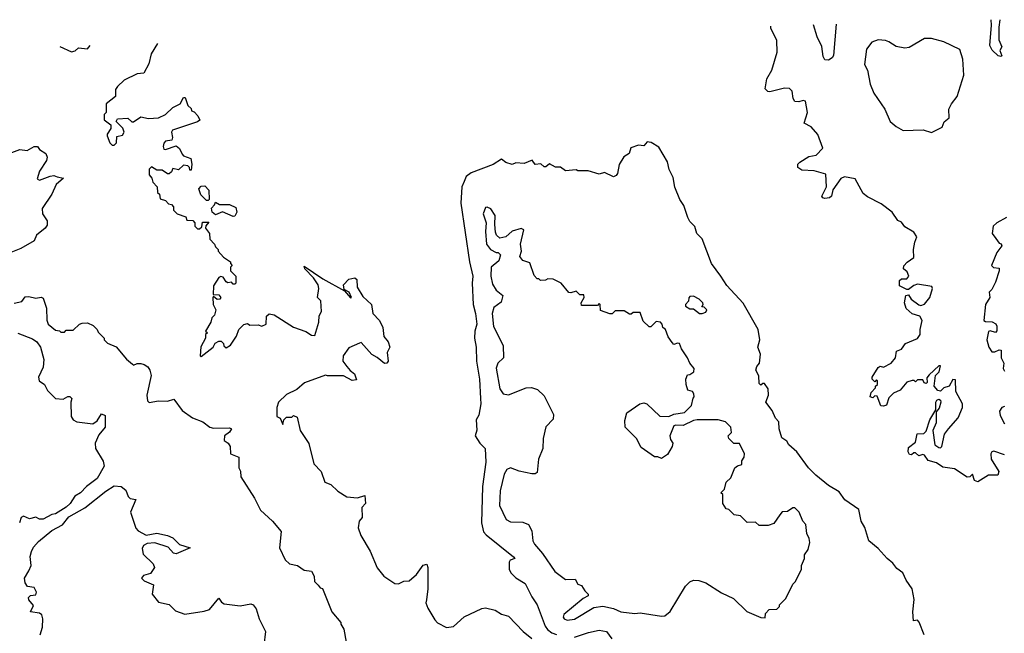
# Model space of a CAD drawing. Extents: x 2494106 to 2685573, y 758056 to 915185.
# Tile 485 of 507: x 2637464 to 2643004, y 911104 to 914558. Entities that reach past the tile are written whole.
import ezdxf

# ---------------------------------------------------------------- set-up
doc = ezdxf.new("R2010")
doc.units = 0

msp = doc.modelspace()

# ---------------------------------------------------------------- linework, layer by layer
at = {"layer": '0CON05XD'}
for points in [[(2642979.3, 914557.9), (2642973.1, 914515), (2642973.8, 914445), (2642991.2, 914405), (2642980, 914385), (2642990, 914355), (2642985, 914350), (2642970, 914355), (2642936.1, 914386.1), (2642922.8, 914412.8), (2642932, 914528), (2642929.5, 914556.5)], [(2643005, 912108.8), (2642945, 912128.8), (2642934.1, 912125.9), (2642928.8, 912115), (2642931.2, 912085), (2642973.3, 912015), (2642967.5, 911995), (2642915, 911993.3), (2642855, 911956.7), (2642837.5, 911965), (2642825, 912000), (2642810, 911985), (2642795, 911983.3), (2642725, 912030), (2642658.3, 912038.3), (2642623.6, 912063.6), (2642575, 912076.7), (2642555, 912106.7), (2642545, 912110), (2642523, 912103), (2642505, 912120), (2642495, 912120), (2642481.7, 912108.3), (2642470, 912110), (2642463.3, 912125), (2642465, 912150), (2642505, 912180), (2642513.9, 912226.1), (2642551.7, 912228.3), (2642565, 912242.5), (2642585.8, 912305), (2642618.8, 912361.2), (2642619.4, 912405), (2642625, 912416.2), (2642635, 912422), (2642645, 912416.2), (2642647.8, 912405), (2642638, 912372), (2642620, 912350), (2642621.3, 912288.7), (2642601.4, 912245), (2642614.2, 912165), (2642635, 912150), (2642645, 912147.5), (2642652.5, 912155), (2642667.5, 912225), (2642690, 912255), (2642745, 912317.5), (2642770, 912375), (2642770, 912395), (2642731.2, 912465), (2642730, 912530), (2642715, 912532.5), (2642694.2, 912495.8), (2642664, 912486), (2642645, 912467.5), (2642630.7, 912470.7), (2642610, 912495), (2642617.5, 912555), (2642637.5, 912575), (2642645, 912610), (2642635, 912610), (2642580.7, 912559.3), (2642568.3, 912541.7), (2642570, 912515), (2642565, 912510), (2642553.6, 912513.6), (2642545, 912530), (2642515, 912530), (2642505, 912520), (2642497.5, 912527.5), (2642485, 912527.5), (2642455, 912517.5), (2642418.3, 912471.7), (2642380, 912455), (2642355, 912430), (2642341.7, 912388.3), (2642325, 912382.5), (2642310, 912385), (2642288.3, 912438.3), (2642275, 912440), (2642265, 912430), (2642250, 912435), (2642255, 912460), (2642280, 912485), (2642280, 912495), (2642290, 912505), (2642290, 912525), (2642285, 912530), (2642275, 912520), (2642260, 912535), (2642260, 912545), (2642295, 912600), (2642305, 912607.5), (2642325, 912602.5), (2642367.5, 912625), (2642392.5, 912655), (2642397, 912693), (2642425, 912702.5), (2642447.5, 912735), (2642515, 912763.3), (2642530, 912785), (2642530, 912815), (2642542.5, 912865), (2642528.3, 912888.3), (2642485, 912902.5), (2642453, 912933), (2642442.5, 912965), (2642450, 913005), (2642465, 913010), (2642480, 912985), (2642523, 912953), (2642535, 912950), (2642555, 912956.7), (2642585.9, 912994.1), (2642600, 913045), (2642595.9, 913055.9), (2642515, 913068.8), (2642495, 913062.5), (2642465, 913040), (2642455, 913040), (2642415, 913060), (2642415, 913090), (2642425, 913100), (2642455, 913100), (2642466.4, 913113.6), (2642458.3, 913138.3), (2642437.5, 913155), (2642438.3, 913171.7), (2642457, 913193), (2642495, 913220), (2642493.3, 913265), (2642500, 913305), (2642512.5, 913335), (2642495, 913362.5), (2642445, 913392.5), (2642425, 913417.5), (2642405, 913427.5), (2642372.5, 913475), (2642312.3, 913522.3), (2642235, 913561.2), (2642210, 913580), (2642165, 913662.5), (2642105, 913672.5), (2642085, 913664), (2642039.3, 913600.7), (2642032.5, 913565), (2642020, 913555), (2641995, 913551.2), (2641982.5, 913555), (2641976.7, 913565), (2642003, 913617), (2641999.3, 913689.3), (2641935, 913707.5), (2641865, 913710), (2641842.5, 913725), (2641842.5, 913745), (2641853.9, 913756.1), (2641905, 913788), (2641945, 913796.2), (2641983.3, 913835), (2641955, 913912.5), (2641916.7, 913955), (2641877.5, 913975), (2641896.2, 914035), (2641885, 914100), (2641872.5, 914102.5), (2641847.5, 914095), (2641825, 914097.5), (2641816.2, 914115), (2641810, 914155), (2641795, 914170), (2641767, 914173), (2641685, 914152.5), (2641673, 914153), (2641658.3, 914168.3), (2641667.5, 914225), (2641695.9, 914274.1), (2641726.7, 914375), (2641725, 914440), (2641690.7, 914510.7), (2641690.7, 914521.7)], [(2642058, 914532), (2642043.8, 914356.2), (2642035, 914342.5), (2642015, 914330), (2641995, 914332.5), (2641985, 914350), (2641977, 914407), (2641950.7, 914460.7), (2641930.1, 914528.4)], [(2642595, 913922.5), (2642655, 913953.8), (2642666.4, 913983.6), (2642693.3, 914005), (2642692.5, 914055), (2642707.5, 914085), (2642740, 914125), (2642776.7, 914245), (2642771.2, 914335), (2642755, 914390), (2642665, 914433.3), (2642595, 914452.5), (2642555, 914452.5), (2642468.3, 914401.7), (2642445, 914396.7), (2642395, 914406.7), (2642355, 914433.8), (2642335, 914440), (2642295, 914443.8), (2642259.3, 914430.7), (2642228.3, 914391.7), (2642217.5, 914305), (2642233.9, 914273.9), (2642250, 914195), (2642270, 914145), (2642332.5, 914055), (2642362.5, 913985), (2642395, 913956.2), (2642435, 913933.8), (2642547.6, 913937.6), (2642595, 913922.5)], [(2637689.5, 914407.9), (2637755, 914377.5), (2637775, 914382.5), (2637795, 914400), (2637845, 914393.3), (2637860.9, 914412.8)], [(2638239, 914423.7), (2638203.8, 914365), (2638190, 914310), (2638163, 914257), (2638125, 914253.3), (2638052.3, 914217.7), (2638015, 914182.5), (2638003.3, 914165), (2638002.5, 914125), (2637950, 914085), (2637950, 914035), (2637940, 914025), (2637940, 913995), (2637976.4, 913966.4), (2637976.7, 913945), (2637956.7, 913913.3), (2637956.4, 913903.6), (2637971.1, 913865), (2637985, 913851.9), (2637995, 913851.4), (2638008.6, 913865), (2638010, 913900), (2638042.7, 913907.3), (2638051.4, 913925), (2638045, 913946.7), (2638007.5, 913985), (2638015, 914000), (2638073, 914003), (2638095, 913983.3), (2638105, 913983.3), (2638145, 914011.2), (2638187.7, 914002.3), (2638245, 914006), (2638285, 914023.8), (2638326.4, 914063.6), (2638366.4, 914083.6), (2638385, 914120), (2638395, 914120), (2638410, 914075), (2638428.3, 914058.3), (2638430, 914045), (2638445, 914040), (2638466.4, 914016.4), (2638477, 913993), (2638465, 913982.5), (2638324.2, 913935.8), (2638317.5, 913925), (2638323.3, 913895), (2638320, 913880), (2638285, 913873.8), (2638275, 913862.5), (2638271.2, 913845), (2638275, 913830), (2638285, 913826.7), (2638345, 913847.5), (2638363, 913833), (2638378.3, 913801.7), (2638385, 913792.5), (2638426.1, 913776.1), (2638432.5, 913745), (2638428.3, 913711.7), (2638421.7, 913711.7), (2638420, 913725), (2638410, 913735), (2638385, 913740), (2638357, 913713), (2638325, 913720), (2638318.3, 913701.7), (2638305, 913690), (2638295, 913690), (2638265, 913710), (2638235, 913710), (2638205, 913730), (2638193, 913717), (2638192.5, 913685), (2638207.5, 913665), (2638213, 913643), (2638237, 913617), (2638240, 913585), (2638250, 913575), (2638255, 913550), (2638285, 913540), (2638301.7, 913521.7), (2638318.3, 913518.3), (2638330, 913505), (2638330, 913485), (2638350, 913465), (2638398.3, 913448.3), (2638405, 913430), (2638438.3, 913428.3), (2638450, 913415), (2638450, 913395), (2638465, 913380), (2638475, 913380), (2638488.3, 913391.7), (2638491.7, 913418.3), (2638528.3, 913418.3), (2638511.7, 913398.3), (2638510, 913385), (2638532.5, 913355), (2638533, 913323), (2638560, 913295), (2638565, 913280), (2638580, 913265), (2638580, 913255), (2638610.7, 913220.7), (2638650, 913195), (2638650, 913185), (2638660, 913175), (2638650, 913165), (2638650, 913145), (2638680, 913115), (2638680, 913075), (2638675, 913070), (2638665, 913070), (2638655, 913080), (2638635, 913077.5), (2638625, 913082.5), (2638608.3, 913108.3), (2638595, 913112.5), (2638583.6, 913106.4), (2638555, 913060), (2638551.7, 913011.7), (2638585, 913010), (2638596.4, 912993.6), (2638590, 912985), (2638575, 912982.5), (2638555, 913000), (2638550, 912995), (2638553.3, 912955), (2638567.5, 912925), (2638560, 912895), (2638545, 912880), (2638540, 912855), (2638510, 912805), (2638520, 912795), (2638510, 912785), (2638510, 912765), (2638483, 912717), (2638480, 912665), (2638485, 912662.5), (2638552.5, 912715), (2638563.6, 912736.4), (2638585, 912747.5), (2638598.3, 912748.3), (2638610, 912735), (2638611.7, 912721.7), (2638625, 912710), (2638650, 912725), (2638683.6, 912776.4), (2638696.7, 912815), (2638725, 912842.5), (2638745, 912847.5), (2638758.3, 912838.3), (2638805, 912840), (2638827, 912833), (2638850, 912845), (2638851.7, 912888.3), (2638868.3, 912901.7), (2638895, 912896.7), (2639005, 912827.5), (2639073.6, 912803.6), (2639105, 912782.5), (2639125, 912780), (2639147.5, 912855), (2639148.3, 912891.7), (2639162.5, 912915), (2639157.5, 912975), (2639140, 912995), (2639147.5, 913045), (2639142.5, 913065), (2639117.5, 913105), (2639067.5, 913155), (2639065, 913170), (2639169.5, 913099.5), (2639291.7, 913031.7), (2639325, 912992.5), (2639330, 912995), (2639317.5, 913025), (2639290, 913040), (2639286.7, 913065), (2639315, 913097.5), (2639350, 913105), (2639360, 913095), (2639363, 913053), (2639395, 913000), (2639442.5, 912955), (2639450, 912905), (2639487.5, 912865), (2639506.7, 912825), (2639512.5, 912775), (2639537.5, 912745), (2639547.5, 912715), (2639532.5, 912685), (2639537.5, 912635), (2639530, 912625), (2639517, 912623), (2639476.1, 912656.1), (2639445, 912672.5), (2639385, 912740), (2639375, 912737.5), (2639315, 912710), (2639283.9, 912666.1), (2639281.2, 912635), (2639305.5, 912605.5)], [(2637420, 913810), (2637465, 913828), (2637505, 913821.2), (2637545, 913843.8), (2637563.6, 913843.6), (2637575, 913827.5), (2637610, 913805), (2637618.8, 913785), (2637613.8, 913765), (2637576, 913705), (2637562, 913662), (2637575, 913653.8), (2637635, 913678), (2637655, 913680), (2637675, 913672.5), (2637710, 913665), (2637669.2, 913630.8), (2637644.4, 913575.6), (2637590, 913495), (2637591.4, 913465), (2637618.8, 913425), (2637618, 913402), (2637606.7, 913385), (2637557.5, 913345), (2637545, 913313.8), (2637470.2, 913269.8), (2637385, 913235.6)], [(2642552.5, 911095), (2642526.1, 911166.1), (2642515, 911177.5), (2642493.8, 911175), (2642490, 911225), (2642497.5, 911295), (2642485.6, 911355), (2642453, 911403), (2642433.8, 911445), (2642398.9, 911468.9), (2642378, 911498), (2642345, 911524.2), (2642295, 911581.2), (2642241.2, 911625), (2642219.5, 911699.5), (2642199.2, 911735), (2642185, 911800), (2642106.2, 911855), (2642075, 911900), (2642015, 911936.2), (2641943.3, 911995), (2641903.3, 912035), (2641837.5, 912125), (2641792.5, 912165), (2641780, 912185), (2641752.5, 912205), (2641737.5, 912255), (2641736.2, 912295), (2641717.5, 912315), (2641698.3, 912358.3), (2641663.3, 912405), (2641677.5, 912445), (2641675, 912480), (2641655, 912510), (2641645, 912510), (2641635, 912500), (2641625, 912510), (2641623, 912553), (2641606.7, 912585), (2641612.5, 912605), (2641627.5, 912625), (2641632.5, 912675), (2641617.5, 912715), (2641628.8, 912755), (2641618.8, 912815), (2641535, 912962.5), (2641442.1, 913062.1), (2641408.8, 913115), (2641356.7, 913185), (2641303.3, 913325), (2641273.9, 913353.9), (2641263.6, 913393.6), (2641235, 913422.5), (2641223.8, 913445), (2641201.7, 913511.7), (2641178, 913545), (2641150, 913615), (2641140.5, 913670.5), (2641118.8, 913715), (2641108.3, 913758.3), (2641060, 913840), (2641017, 913867), (2640995, 913870), (2640975, 913847.5), (2640945, 913852.5), (2640903.6, 913836.4), (2640892.5, 913805), (2640863.6, 913786.4), (2640836.4, 913743.6), (2640827.7, 913692.3), (2640820, 913680), (2640806.1, 913673.9), (2640755, 913697.5), (2640725, 913687.5), (2640663, 913707), (2640605, 913707.5), (2640595, 913712.5), (2640535, 913707.5), (2640507, 913727), (2640478.3, 913728.3), (2640445, 913746.7), (2640425, 913730), (2640415, 913730), (2640397, 913747), (2640365, 913743.3), (2640347.5, 913767.5), (2640301.7, 913748.3), (2640255, 913752.5), (2640235, 913742.5), (2640200, 913755), (2640175, 913772.5), (2640127.7, 913742.3), (2640004.3, 913695.7), (2639976.7, 913675), (2639965, 913647.5), (2639952.3, 913617.7), (2639946.9, 913525), (2639995.7, 913195), (2640014.3, 913115), (2640009.4, 913075), (2640015.7, 912955), (2640029.5, 912905), (2640035.6, 912845), (2640024.2, 912804.2), (2640022.9, 912765), (2640032.9, 912715), (2640034.3, 912635), (2640050.6, 912535), (2640057.5, 912425), (2640058.8, 912395), (2640048.3, 912331.7), (2640033.3, 912305), (2640037, 912247), (2640026.7, 912215), (2640053.3, 912175), (2640083.6, 912143.6), (2640087.3, 912067.3), (2640068.8, 911931.2), (2640062, 911725), (2640072.9, 911675), (2640088.6, 911658.6), (2640243.3, 911535), (2640250, 911525), (2640223.9, 911516.1), (2640217.5, 911505), (2640217.5, 911465), (2640226.7, 911445), (2640255.7, 911415.7), (2640308, 911385), (2640345, 911310), (2640375.8, 911265), (2640421.1, 911145), (2640434.7, 911124.7), (2640457.4, 911107.4), (2640485, 911096.4)], [(2638525, 913540), (2638515, 913540), (2638483, 913573), (2638472.5, 913605), (2638485, 913620), (2638505, 913623.3), (2638527.7, 913597.7), (2638530, 913545), (2638525, 913540)], [(2638665, 913450), (2638605, 913476.7), (2638565, 913460), (2638547.5, 913475), (2638543, 913497), (2638560, 913515), (2638565, 913530), (2638588.3, 913518.3), (2638645, 913517.5), (2638680.7, 913500.7), (2638685.9, 913474.1), (2638675, 913452.5), (2638665, 913450)], [(2640545, 911178), (2640585, 911184.3), (2640695, 911248.8), (2640745, 911257.5), (2640805, 911243.1), (2640845.8, 911224.2), (2640925, 911215.8), (2640955, 911218.9), (2641075, 911200), (2641095, 911202.5), (2641125, 911226.7), (2641210.7, 911369.3), (2641235, 911393.8), (2641255, 911403.8), (2641285, 911401.2), (2641325, 911388), (2641412.6, 911332.6), (2641480, 911300), (2641556.4, 911226.4), (2641635, 911192.5), (2641658.3, 911191.7), (2641660, 911215), (2641681.7, 911238.3), (2641725, 911240), (2641740, 911255), (2641740, 911265), (2641775, 911300), (2641815, 911380), (2641830, 911395), (2641862.5, 911465), (2641862.5, 911485), (2641880, 911525), (2641880, 911545), (2641900, 911575), (2641910, 911615), (2641907, 911637), (2641892.5, 911665), (2641887, 911717), (2641870, 911735), (2641850, 911785), (2641825, 911810), (2641815, 911810), (2641785, 911790), (2641755, 911787.5), (2641741.7, 911771.7), (2641707, 911723), (2641675, 911710), (2641625, 911710), (2641605, 911730), (2641558.3, 911728.3), (2641520, 911765), (2641485, 911770), (2641455, 911800), (2641440, 911805), (2641420, 911835), (2641420, 911885), (2641410, 911895), (2641430, 911915), (2641440, 911955), (2641465, 911980), (2641487.5, 912035), (2641503, 912047), (2641526.7, 912053.3), (2641527.5, 912075), (2641540, 912095), (2641542.5, 912115), (2641515, 912172.5), (2641483, 912173), (2641455, 912200), (2641450, 912215), (2641468.8, 912235), (2641466, 912265), (2641435, 912293.8), (2641395, 912306.2), (2641276.4, 912306.4), (2641255, 912302.5), (2641196.4, 912273.6), (2641156.1, 912276.1), (2641145, 912271.2), (2641122.5, 912215), (2641126.7, 912195), (2641140, 912175), (2641136.2, 912155), (2641109.5, 912110.5), (2641075, 912087.5), (2641055, 912096.7), (2641035, 912097.5), (2640960, 912150), (2640935, 912200), (2640870, 912265), (2640868.3, 912301.7), (2640880, 912345), (2640954.1, 912395.9), (2640975, 912401.2), (2640992.5, 912395), (2641065, 912326.7), (2641116.4, 912323.6), (2641145, 912336.7), (2641205, 912347.5), (2641243.6, 912386.4), (2641253, 912427), (2641260, 912435), (2641257.5, 912452.5), (2641250, 912465), (2641223, 912473), (2641213.3, 912505), (2641212.5, 912535), (2641221.7, 912558.3), (2641235, 912560), (2641257.5, 912575), (2641260, 912595), (2641233.9, 912623.9), (2641222.5, 912655), (2641187.5, 912705), (2641177.5, 912735), (2641165, 912737.5), (2641145, 912730), (2641135, 912740), (2641113.3, 912773.3), (2641097.5, 912815), (2641082.5, 912825), (2641080, 912845), (2641070, 912855), (2641045, 912860), (2641015, 912830), (2641005, 912830), (2640971.7, 912861.7), (2640955, 912910), (2640915, 912910), (2640905, 912900), (2640895, 912900), (2640865, 912920), (2640815, 912920), (2640797, 912903), (2640785, 912902.5), (2640731.7, 912921.7), (2640730, 912955), (2640725, 912960), (2640715, 912950), (2640625, 912950), (2640622.5, 912965), (2640640, 912995), (2640638.3, 913008.3), (2640615, 913010), (2640595, 913030), (2640565, 913020), (2640553, 913023), (2640510, 913075), (2640465, 913097.5), (2640435, 913100), (2640421.7, 913091.7), (2640395, 913090), (2640385, 913100), (2640375, 913100), (2640358.3, 913118.3), (2640335, 913190), (2640295, 913202.5), (2640277.5, 913225), (2640287.5, 913255), (2640282.5, 913295), (2640300, 913375), (2640285, 913382.5), (2640235, 913367.5), (2640200, 913335), (2640165, 913327.5), (2640146.7, 913345), (2640141.7, 913361.7), (2640136.7, 913405), (2640140, 913455), (2640115, 913492.5), (2640095, 913502.5), (2640085, 913500), (2640071.2, 913465), (2640088.8, 913415), (2640084.1, 913365.9), (2640090, 913295), (2640113.3, 913265), (2640145, 913247.5), (2640157, 913247), (2640170, 913235), (2640159.3, 913200.7), (2640116.2, 913165), (2640114.4, 913115), (2640125, 913070), (2640145.8, 913035.8), (2640182.5, 913005), (2640172.5, 912967.5), (2640132.7, 912937.3), (2640123.1, 912905), (2640130.8, 912830.8), (2640183.6, 912723.6), (2640186, 912655), (2640155, 912623.8), (2640144.4, 912595.6), (2640165, 912480), (2640185, 912452.5), (2640215, 912446.7), (2640313.6, 912486.4), (2640343, 912487), (2640377, 912477), (2640415, 912440), (2640467.5, 912335), (2640465, 912310), (2640424, 912266), (2640409.3, 912200.7), (2640406.7, 912145), (2640383.3, 912085), (2640375, 912010), (2640365, 912002.5), (2640345, 912002.5), (2640275, 912016.7), (2640225, 912036.2), (2640205, 912026.2), (2640189.8, 912000.2), (2640166.6, 911906.6), (2640163, 911823), (2640201.2, 911745), (2640225, 911732), (2640295, 911728.8), (2640326.4, 911716.4), (2640345, 911680), (2640351.2, 911625), (2640360, 911605), (2640405, 911553.3), (2640475, 911451.9), (2640535, 911406.7), (2640588.8, 911408.8), (2640605, 911380), (2640625, 911372.5), (2640643.3, 911343.3), (2640663.3, 911325), (2640662.5, 911315), (2640635, 911300), (2640525, 911210), (2640522, 911195), (2640527.5, 911185), (2640545, 911178)], [(2643017.5, 913445), (2642962.5, 913415), (2642942.5, 913395), (2642936.7, 913355), (2642955.9, 913325.9), (2642975, 913300), (2642986.4, 913296.4), (2642990, 913285), (2642962.1, 913247.9), (2642932.5, 913175), (2642943.3, 913163.3), (2642975, 913160), (2642976.2, 913145), (2642955, 913080), (2642935, 913040), (2642920, 913025), (2642922.5, 912995), (2642898.8, 912955), (2642890, 912865), (2642898.3, 912858.3), (2642936.4, 912856.4), (2642956.4, 912846.4), (2642963, 912833), (2642963, 912807), (2642955, 912797.5), (2642925, 912807.5), (2642915, 912802.5), (2642906.2, 912755), (2642916.7, 912715), (2642935, 912687.5), (2642951.7, 912688.3), (2642975, 912700), (2642987, 912697), (2642986.7, 912655), (2643001.2, 912625), (2642997.5, 912595), (2643005, 912580)], [(2637432.5, 912962.5), (2637475, 912972.5), (2637495, 912997.5), (2637515, 913000), (2637555, 912990), (2637585, 912996), (2637595, 912991.2), (2637613.8, 912935), (2637616.4, 912866.4), (2637623.3, 912845), (2637665, 912810), (2637687, 912807), (2637695, 912800), (2637715, 912800), (2637725, 912810), (2637765, 912810), (2637800, 912845), (2637815, 912850), (2637845, 912852.5), (2637877, 912837), (2637900, 912815), (2637905, 912800), (2637940, 912765), (2637940, 912755), (2637957, 912737), (2638006.4, 912716.4), (2638065, 912646.2), (2638098.3, 912618.3), (2638105, 912613.3), (2638125, 912622.5), (2638145, 912622.5), (2638165, 912616.7), (2638183.9, 912603.9), (2638196.7, 912585), (2638203.3, 912555), (2638180, 912445), (2638183, 912413), (2638193, 912403), (2638245, 912412.5), (2638295, 912410), (2638331.7, 912421.7), (2638378.9, 912358.9), (2638437, 912317), (2638494.3, 912295), (2638534, 912264), (2638555, 912259.3), (2638645, 912261.1), (2638655.8, 912255.8), (2638645, 912235.8), (2638616.7, 912215), (2638615, 912190), (2638637.5, 912175), (2638647.5, 912155), (2638650, 912115), (2638696.1, 912096.1), (2638697.5, 912035), (2638706.1, 912016.1), (2638708.8, 911985), (2638784.2, 911864.2), (2638817.9, 911797.9), (2638886.7, 911735), (2638935, 911677.5), (2638925.8, 911585), (2638957.3, 911517.3), (2638982.5, 911495), (2639027.5, 911485), (2639065, 911458.8), (2639105, 911453.3), (2639120, 911425), (2639122.5, 911395), (2639142.5, 911375), (2639155, 911360), (2639167, 911357), (2639220, 911225), (2639270, 911165), (2639270, 911155), (2639287, 911127), (2639300, 911055)], [(2641305, 912903.8), (2641325, 912912.5), (2641330, 912925), (2641315, 912940), (2641301.7, 912941.7), (2641310, 912955), (2641307.5, 912965), (2641287.5, 912985), (2641255, 913002.5), (2641235, 913000), (2641228.3, 912991.7), (2641227, 912973), (2641210, 912955), (2641210, 912945), (2641235, 912930), (2641255, 912930), (2641290, 912905), (2641305, 912903.8)], [(2637453.4, 912793.4), (2637535, 912762.2), (2637560, 912745), (2637581.4, 912715), (2637600, 912645), (2637595, 912602.5), (2637569.2, 912545), (2637572.5, 912525), (2637602.5, 912505), (2637620.7, 912470.7), (2637665, 912426.2), (2637708.3, 912421.7), (2637735, 912437.5), (2637745, 912436.7), (2637756.7, 912425), (2637751.2, 912405), (2637752.5, 912325), (2637765, 912305.6), (2637785, 912294.5), (2637875, 912282.5), (2637900.6, 912299.4), (2637925, 912340), (2637945, 912330), (2637945.5, 912264.5), (2637909.3, 912220.7), (2637887.5, 912175), (2637890, 912145), (2637933.6, 912073.6), (2637940, 912045), (2637900, 911975), (2637839.4, 911930.6), (2637805.8, 911895), (2637774.3, 911875.7), (2637747.5, 911835), (2637725, 911814.5), (2637665, 911775.6), (2637645, 911772.2), (2637595, 911746), (2637575, 911746.2), (2637555, 911757.5), (2637518.3, 911748.3), (2637485, 911762.5), (2637472.5, 911755), (2637462.5, 911725)], [(2639305.5, 912605.5), (2639323, 912583), (2639348, 912565), (2639358.3, 912531.7), (2639335, 912527.5), (2639285, 912552.5), (2639195, 912552.5), (2639185, 912557.5), (2639066.4, 912513.6), (2639023.6, 912476.4), (2638965, 912447.5), (2638920, 912405), (2638910, 912375), (2638910, 912325), (2638930, 912315), (2638945, 912280), (2638950, 912305), (2638965, 912320), (2638995, 912320), (2639005, 912330), (2639025, 912320), (2639042.5, 912245), (2639091.7, 912171.7), (2639118.3, 912058.3), (2639160, 912015), (2639180, 911955), (2639215, 911942.5), (2639253.6, 911903.6), (2639305, 911872.5), (2639365, 911867.5), (2639405, 911880), (2639410, 911835), (2639388.3, 911811.7), (2639390, 911755), (2639373.3, 911735), (2639368.3, 911698.3), (2639383.3, 911655), (2639435.9, 911565.9), (2639475, 911472.5), (2639512.5, 911425), (2639573.9, 911383.9), (2639595, 911382.5), (2639625, 911397.5), (2639655, 911400), (2639697.5, 911435), (2639735, 911487.5), (2639755, 911492.5), (2639760, 911475), (2639760, 911355), (2639752.5, 911292.5), (2639750, 911275), (2639760, 911245), (2639799.3, 911179.3), (2639815, 911162.5), (2639865, 911137.5), (2639905, 911142.5), (2639965, 911197.5), (2640065, 911243.3), (2640085, 911246.7), (2640140, 911235), (2640175, 911211.2), (2640215, 911201.2), (2640296, 911115), (2640345, 911075.6)], [(2643005, 912380), (2642990, 912375), (2642977.5, 912355), (2642980.7, 912330.7), (2643005, 912282.5)], [(2637579.5, 911095), (2637592.2, 911137.8), (2637593.1, 911185), (2637587.5, 911207.5), (2637575, 911217.5), (2637524.1, 911224.1), (2637540.7, 911260.7), (2637515, 911293.3), (2637513.3, 911305), (2637525, 911317.5), (2637555, 911320), (2637558.8, 911335), (2637545, 911361.2), (2637507.5, 911367.5), (2637495, 911387.5), (2637491.4, 911415), (2637514.4, 911455), (2637528.9, 911485), (2637523.1, 911536.9), (2637530, 911565), (2637541.3, 911588.7), (2637569.1, 911620.9), (2637645, 911682.9), (2637704.7, 911715.3), (2637739.6, 911760.4), (2637829.5, 911810.5), (2637948.6, 911905), (2637995, 911934.2), (2638035, 911931.2), (2638060.5, 911910.5), (2638073.9, 911873.9), (2638085, 911862.5), (2638117, 911857), (2638088, 911785), (2638116.5, 911696.5), (2638130.5, 911680.5), (2638175, 911655.6), (2638235, 911667.9), (2638296, 911655), (2638325, 911642.2), (2638363.3, 911603.3), (2638422.5, 911585), (2638345, 911551.2), (2638330, 911555), (2638298.9, 911588.9), (2638225, 911612.9), (2638180.9, 911609.1), (2638161.1, 911598.9), (2638152, 911582), (2638158.9, 911548.9), (2638215.5, 911495.5), (2638222, 911475), (2638200, 911440), (2638160.8, 911429.2), (2638150, 911415), (2638165, 911398.8), (2638217.3, 911377.3), (2638210, 911325), (2638245, 911278.8), (2638305, 911265.5), (2638341.3, 911231.3), (2638392.6, 911212.6), (2638501.4, 911228.6), (2638531.1, 911238.9), (2638585, 911301.2), (2638600, 911280), (2638615, 911270.6), (2638705, 911257.8), (2638765, 911270), (2638777.5, 911265), (2638795, 911242.5), (2638812, 911185), (2638846.7, 911115), (2638837.5, 911035)], [(2640585, 911082.7), (2640665, 911109.4), (2640725, 911121.4), (2640765, 911113.8), (2640795, 911072.5)]]:
    msp.add_lwpolyline(points, dxfattribs=at)

doc.saveas('drawing.dxf')
